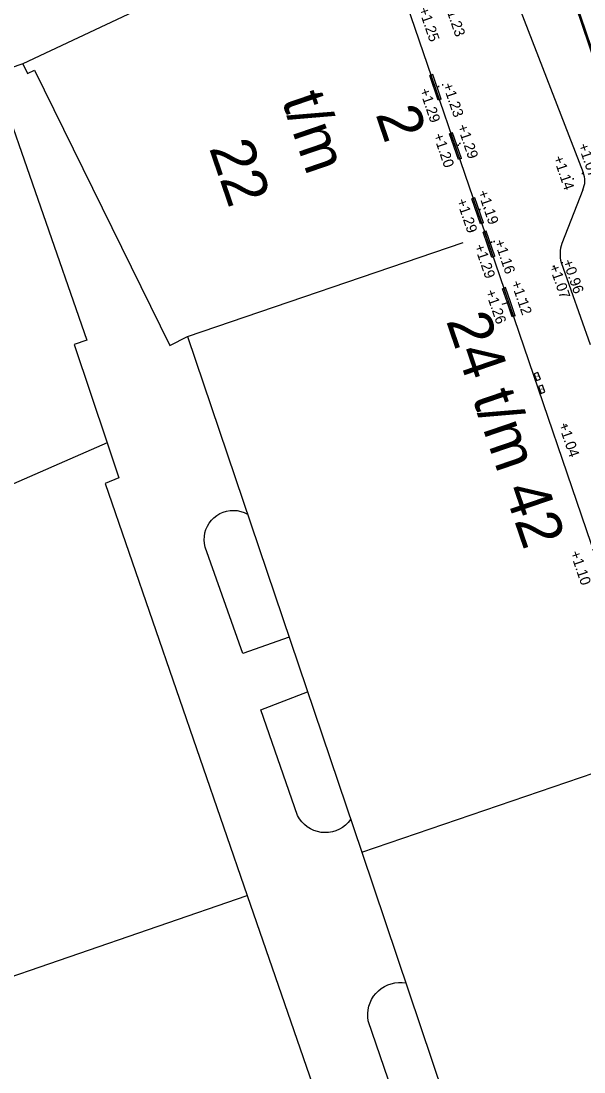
# Model space of a CAD drawing. Extents: x 122462 to 123306, y 485548 to 486417.
# Drawn here: x 122832.96 to 122852.27, y 486006.21 to 486042.27 of the extents above; entities that cross this region are included whole.
import ezdxf

# ---------------------------------------------------------------- set-up
doc = ezdxf.new("R2010")
doc.units = 0
for name, color, linetype in [('B-WE-IE-MEUBILAIR_WEGMEUBILAIR_VERKEERSBORD-S', 7, 'Continuous'), ('B-WE-KL-DATA_TELECOM_KAST-S', 7, 'Continuous'), ('B-WE-OG-BEBOUWING_RAAM-G', 7, 'Continuous'), ('B-WE-OG-HOOGTEPUNT-S', 7, 'Continuous'), ('B-WE-OG-TOPOGRAFIE_GEVELDETAIL-G', 7, 'Continuous'), ('B-WE-OG-TOPOGRAFIE_RAILS-G', 7, 'Continuous'), ('B-WE-OG-TOPOKAART-G', 7, 'Continuous'), ('B-WE-VH-KANTOPSLUITING_TROTTOIRBAND_280 300-G', 7, 'Continuous'), ('Level 1', 7, 'Continuous'), ('Level 11', 7, 'Continuous'), ('Level 19', 7, 'Continuous'), ('Level 4', 7, 'Continuous'), ('N werkgrens', 7, 'Continuous'), ('V markering 1-1 10 cm', 7, 'Continuous'), ('V materiaalscheiding algemeen', 7, 'Continuous'), ('V-WE-GR-BOOM-S', 7, 'Continuous')]:
    doc.layers.add(name, color=color, linetype=linetype)

msp = doc.modelspace()

# ---------------------------------------------------------------- linework, layer by layer
at = {"layer": 'B-WE-KL-DATA_TELECOM_KAST-S'}
for points in [[(122850.781, 486029.978), (122850.695, 486030.213), (122850.564, 486030.165), (122850.65, 486029.93)], [(122850.932, 486029.542), (122850.846, 486029.776), (122850.715, 486029.728), (122850.801, 486029.493)]]:
    msp.add_lwpolyline(points, close=True, dxfattribs=at)
at = {"layer": 'B-WE-OG-BEBOUWING_RAAM-G'}
for p, q in [((122847.09, 486040.437), (122846.986, 486040.402)), ((122847.271, 486039.553), (122846.986, 486040.402)), ((122847.318, 486039.568), (122847.033, 486040.418)), ((122847.375, 486039.588), (122847.09, 486040.437)), ((122847.375, 486039.588), (122847.271, 486039.553)), ((122847.768, 486038.432), (122847.664, 486038.396)), ((122847.964, 486037.522), (122847.664, 486038.396)), ((122848.011, 486037.538), (122847.711, 486038.413)), ((122848.068, 486037.557), (122847.768, 486038.432)), ((122848.068, 486037.557), (122847.964, 486037.522)), ((122848.53, 486036.208), (122848.426, 486036.172)), ((122848.719, 486035.313), (122848.426, 486036.172)), ((122848.767, 486035.329), (122848.473, 486036.188)), ((122848.824, 486035.349), (122848.53, 486036.208)), ((122848.824, 486035.349), (122848.719, 486035.313)), ((122848.921, 486035.064), (122848.816, 486035.029)), ((122849.109, 486034.162), (122848.816, 486035.029)), ((122849.157, 486034.178), (122848.864, 486035.045)), ((122849.214, 486034.198), (122848.921, 486035.064)), ((122849.214, 486034.198), (122849.109, 486034.162))]:
    msp.add_line(p, q, dxfattribs=at)
at = {"layer": 'B-WE-OG-HOOGTEPUNT-S'}
for p, q in [((122847.263, 486040.029), (122847.303, 486040.029)), ((122847.283, 486040.049), (122847.283, 486040.009)), ((122847.403, 486040.087), (122847.443, 486040.087)), ((122847.423, 486040.107), (122847.423, 486040.067)), ((122847.943, 486038.015), (122847.983, 486038.015)), ((122847.963, 486038.035), (122847.963, 486037.995)), ((122847.991, 486038.074), (122848.031, 486038.074)), ((122848.011, 486038.094), (122848.011, 486038.054)), ((122852.226, 486037.062), (122852.226, 486037.022)), ((122851.878, 486036.861), (122851.918, 486036.861)), ((122851.898, 486036.881), (122851.898, 486036.841)), ((122852.206, 486037.042), (122852.246, 486037.042)), ((122848.684, 486035.803), (122848.724, 486035.803)), ((122848.704, 486035.823), (122848.704, 486035.783)), ((122848.863, 486035.869), (122848.903, 486035.869)), ((122848.883, 486035.889), (122848.883, 486035.849)), ((122849.077, 486034.685), (122849.117, 486034.685)), ((122849.097, 486034.705), (122849.097, 486034.665)), ((122849.172, 486034.709), (122849.212, 486034.709)), ((122849.192, 486034.729), (122849.192, 486034.689)), ((122851.2, 486033.848), (122851.24, 486033.848)), ((122851.22, 486033.868), (122851.22, 486033.828)), ((122851.51, 486033.98), (122851.55, 486033.98)), ((122851.53, 486034), (122851.53, 486033.96)), ((122850.258, 486032.737), (122850.298, 486032.737)), ((122850.278, 486032.757), (122850.278, 486032.717)), ((122849.643, 486032.629), (122849.683, 486032.629)), ((122849.663, 486032.649), (122849.663, 486032.609)), ((122851.635, 486028.419), (122851.675, 486028.419)), ((122851.655, 486028.439), (122851.655, 486028.399))]:
    msp.add_line(p, q, dxfattribs=at)
at = {"layer": 'B-WE-OG-TOPOGRAFIE_GEVELDETAIL-G'}
for p, q in [((122849.584, 486033.122), (122849.48, 486033.086)), ((122849.645, 486032.603), (122849.455, 486032.539)), ((122849.914, 486032.156), (122849.81, 486032.121))]:
    msp.add_line(p, q, dxfattribs=at)
for points in [[(122849.81, 486032.121), (122849.645, 486032.603), (122849.48, 486033.086)], [(122849.857, 486032.137), (122849.692, 486032.62), (122849.527, 486033.102)], [(122849.914, 486032.156), (122849.749, 486032.639), (122849.584, 486033.122)]]:
    msp.add_lwpolyline(points, dxfattribs=at)
at = {"layer": 'B-WE-OG-TOPOGRAFIE_RAILS-G'}
for centre, radius, start, end in [((123687.608, 486321.008), 877.048, 197.526289, 198.653641), ((123595.674, 486295.59), 784.624, 197.775564, 198.866982)]:
    msp.add_arc(centre, radius, start, end, dxfattribs=at)
at = {"layer": 'B-WE-OG-TOPOKAART-G'}
for points in [[(122848.906, 486034.937), (122846.202, 486042.847), (122841.56, 486044.829), (122833.02, 486040.802)], [(122854.941, 486017.262), (122853.681, 486020.951), (122848.906, 486034.937)]]:
    msp.add_lwpolyline(points, dxfattribs=at)
at = {"layer": 'B-WE-VH-KANTOPSLUITING_TROTTOIRBAND_280 300-G'}
msp.add_lwpolyline([(122848.997, 486045.488), (122849.591, 486043.932), (122852.245, 486037.075)], dxfattribs=at)
at = {"layer": 'Level 1'}
for p, q in [((122838.672, 486031.443), (122844.648, 486013.747)), ((122844.648, 486013.747), (122850.629, 485996.039))]:
    msp.add_line(p, q, dxfattribs=at)
for points in [[(122833.601, 486041.076), (122833.02, 486040.802)], [(122833.02, 486040.802), (122833.18, 486040.469), (122833.426, 486040.589), (122838.063, 486031.138), (122838.672, 486031.443)], [(122832.023, 486040.469), (122835.218, 486031.318), (122834.783, 486031.168), (122835.91, 486027.799)], [(122835.91, 486027.799), (122831.963, 486026.068), (122831.398, 486027.354), (122828.742, 486026.189), (122828.188, 486027.452), (122822.639, 486025.017), (122828.49, 486008.047), (122840.723, 486012.264)], [(122840.723, 486012.264), (122843.279, 486004.85), (122840.962, 486004.087)]]:
    msp.add_lwpolyline(points, dxfattribs=at)
at = {"layer": 'Level 11'}
for points in [[(122842.157, 486021.123), (122840.57, 486020.569), (122839.28, 486024.219), (122839.255, 486024.34), (122839.245, 486024.462), (122839.25, 486024.585), (122839.271, 486024.707), (122839.306, 486024.825), (122839.355, 486024.938), (122839.418, 486025.044), (122839.493, 486025.141), (122839.58, 486025.228), (122839.677, 486025.304), (122839.783, 486025.367), (122839.895, 486025.417), (122840.013, 486025.453), (122840.135, 486025.474), (122840.258, 486025.479), (122840.381, 486025.47), (122840.501, 486025.445), (122840.618, 486025.406), (122840.729, 486025.353)], [(122844.269, 486014.87), (122844.189, 486014.769), (122844.096, 486014.679), (122843.994, 486014.6), (122843.883, 486014.535), (122843.764, 486014.483), (122843.641, 486014.446), (122843.513, 486014.425), (122843.384, 486014.419), (122843.256, 486014.429), (122843.129, 486014.454), (122843.007, 486014.495), (122842.89, 486014.55), (122842.781, 486014.619), (122842.681, 486014.701), (122842.592, 486014.794), (122842.514, 486014.897), (122842.45, 486015.009), (122841.19, 486018.629), (122842.789, 486019.253)], [(122847.633, 486004.909), (122846.11, 486004.359), (122844.87, 486007.959), (122844.854, 486008.085), (122844.853, 486008.211), (122844.866, 486008.337), (122844.893, 486008.461), (122844.934, 486008.581), (122844.988, 486008.695), (122845.055, 486008.803), (122845.133, 486008.902), (122845.222, 486008.992), (122845.321, 486009.071), (122845.429, 486009.138), (122845.543, 486009.193), (122845.662, 486009.234), (122845.786, 486009.262), (122845.912, 486009.275), (122846.038, 486009.274), (122846.164, 486009.259)]]:
    msp.add_lwpolyline(points, dxfattribs=at)
at = {"layer": 'Level 19'}
msp.add_lwpolyline([(122835.91, 486027.799), (122836.315, 486026.597), (122835.847, 486026.406), (122840.723, 486012.264)], dxfattribs=at)
at = {"layer": 'Level 4'}
for p, q in [((122838.672, 486031.443), (122848.125, 486034.67)), ((122844.648, 486013.747), (122854.324, 486017.051))]:
    msp.add_line(p, q, dxfattribs=at)
at = {"layer": 'N werkgrens'}
msp.add_line((122833.02, 486040.802), (122832.023, 486040.469), dxfattribs=at)
at = {"layer": 'V markering 1-1 10 cm'}
msp.add_lwpolyline([(122852.876, 486040.341), (122851.116, 486045.529)], dxfattribs=at)
at = {"layer": 'V materiaalscheiding algemeen'}
msp.add_lwpolyline([(122897.072, 485911.4), (122895.975, 485914.564), (122892.423, 485924.827), (122886.495, 485941.843), (122880.827, 485958.399), (122875.559, 485973.837), (122873.066, 485981.085), (122869.178, 485992.562), (122863.337, 486009.463), (122855.292, 486033.075), (122851.509, 486044.226)], dxfattribs=at)
at = {"layer": 'V-WE-GR-BOOM-S'}
for points in [[(122852.23, 486036.48), (122851.511, 486034.634)], [(122851.492, 486033.986), (122852.481, 486031.173)]]:
    msp.add_lwpolyline(points, dxfattribs=at)
msp.add_arc((122852.529, 486034.28), 1.078, 160.822, 195.8321, dxfattribs=at)
msp.add_ellipse((122851.618, 486036.794), major_axis=(-0.15, 0.672), ratio=0.998535, start_param=4.020327, end_param=4.913761, dxfattribs=at)

# ---------------------------------------------------------------- texts
at = {"layer": 'B-WE-IE-MEUBILAIR_WEGMEUBILAIR_VERKEERSBORD-S'}
for s, p in [('t/m', (122841.897, 486039.563)), ('2', (122845.115, 486039.08)), ('22', (122839.403, 486037.918)), ('24 t/m 42', (122847.535, 486031.989))]:
    msp.add_text(s, height=1.5, rotation=288.8526, dxfattribs=at).set_placement(p)
at = {"layer": 'B-WE-KL-DATA_TELECOM_KAST-S'}
for p in [(122850.628, 486030.094), (122850.779, 486029.658)]:
    msp.add_text('V', height=0.08, rotation=290.1417, dxfattribs=at).set_placement(p)
at = {"layer": 'B-WE-OG-HOOGTEPUNT-S'}
for s, rotation, p in [('+1.23', 289, (122847.478, 486042.851)), ('+1.25', 289, (122846.594, 486042.68)), ('+1.29', 289, (122846.624, 486039.9)), ('+1.23', 289, (122847.423, 486040.087)), ('+1.29', 289, (122847.923, 486038.661)), ('+1.20', 289, (122847.097, 486038.357)), ('+1.07', 289, (122852.067, 486038.013)), ('+1.14', 289, (122851.215, 486037.588)), ('+1.19', 289, (122848.624, 486036.405)), ('+1.29', 289, (122847.894, 486036.112)), ('+1.29', 289, (122848.506, 486034.553)), ('+1.16', 289, (122849.192, 486034.709)), ('+1.07', 289.3728, (122851.074, 486033.855)), ('+0.96', 289.3728, (122851.539, 486034.028)), ('+1.12', 289, (122849.764, 486033.3)), ('+1.26', 289, (122848.886, 486032.989)), ('+1.04', 289, (122851.393, 486028.419)), ('+1.10', 289, (122851.792, 486024.027))]:
    msp.add_text(s, height=0.36, rotation=rotation, dxfattribs=at).set_placement(p)

doc.saveas('drawing.dxf')
